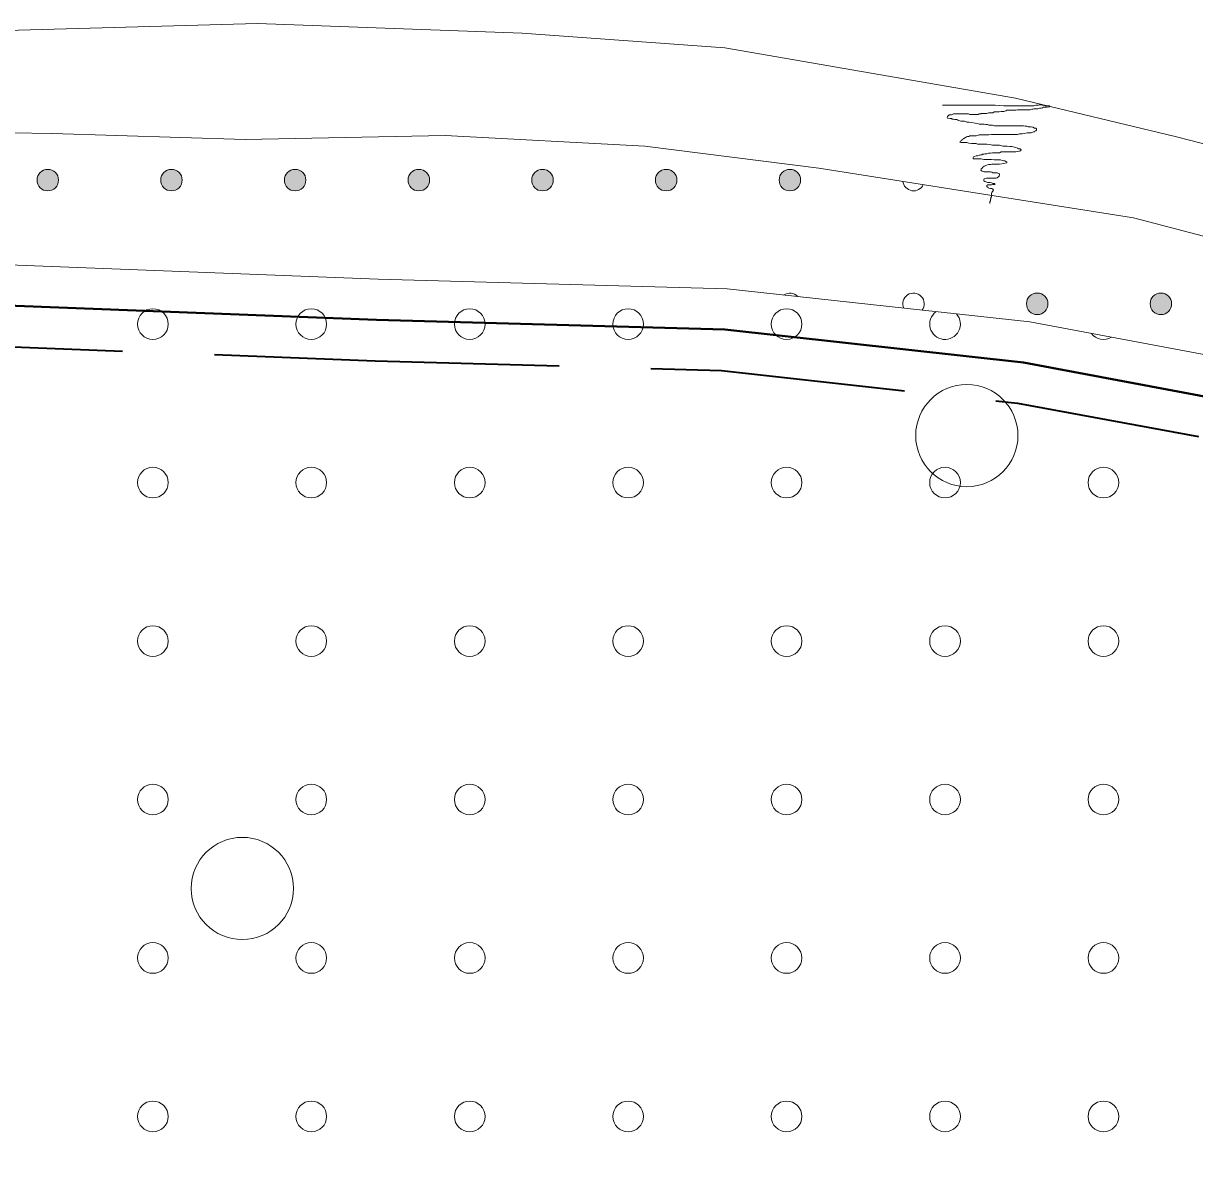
# Model space of a CAD drawing. Extents: x 640104 to 640970, y 6442278 to 6442689.
# Drawn here: x 640807.48 to 640830.39, y 6442566.14 to 6442588.6 of the extents above; entities that cross this region are included whole.
import ezdxf

# ---------------------------------------------------------------- set-up
doc = ezdxf.new("R2010")
doc.units = 0
doc.header["$LTSCALE"] = 1.2
doc.linetypes.add('MEDIUM_DASHED', pattern=[4.5, 3, -1.5])
for name, color, linetype, lineweight in [('31', 7, 'Continuous', 13), ('35', 7, 'Continuous', 35), ('40', 7, 'Continuous', 13), ('43', 7, 'Continuous', 13), ('45', 7, 'Continuous', 13), ('47', 7, 'Continuous', 13)]:
    doc.layers.add(name, color=color, linetype=linetype, lineweight=lineweight)

msp = doc.modelspace()

# ---------------------------------------------------------------- hatches: boundary and pattern name
at = {"layer": '45'}
for points in [[(640808.165, 6442585.535, 1), (640807.745, 6442585.535, 1)], [(640810.585, 6442585.535, 1), (640810.165, 6442585.535, 1)], [(640813.005, 6442585.535, 1), (640812.585, 6442585.535, 1)], [(640815.425, 6442585.535, 1), (640815.005, 6442585.535, 1)], [(640817.845, 6442585.535, 1), (640817.425, 6442585.535, 1)], [(640820.265, 6442585.535, 1), (640819.845, 6442585.535, 1)], [(640822.685, 6442585.535, 1), (640822.265, 6442585.535, 1)], [(640827.525, 6442583.115, 1), (640827.105, 6442583.115, 1)], [(640829.945, 6442583.115, 1), (640829.525, 6442583.115, 1)]]:
    msp.add_hatch(color=256, dxfattribs=at).paths.add_polyline_path(points)

# ---------------------------------------------------------------- linework, layer by layer
at = {"layer": '31'}
for points in [[(640806.67, 6442588.45), (640812.06, 6442588.6), (640817.24, 6442588.41), (640821.2, 6442588.12), (640826.89, 6442587.14), (640830.04, 6442586.38), (640832, 6442585.88), (640833.86, 6442585.33), (640836.86, 6442584.37), (640842.99, 6442582.47), (640846.31, 6442581.12), (640848.63, 6442580.01), (640850.73, 6442578.8), (640852.17, 6442577.61), (640853.2, 6442576.15)], [(640800.01, 6442586.58), (640808.04, 6442586.45), (640811.82, 6442586.33), (640815.73, 6442586.41), (640819.64, 6442586.2), (640823.04, 6442585.77), (640829.2, 6442584.8), (640834.03, 6442583.53), (640838.85, 6442582.12), (640842.84, 6442581.02), (640846.07, 6442579.61), (640848.58, 6442578.04), (640850.57, 6442576.43), (640852.48, 6442573.28)], [(640795.09, 6442584.35), (640814.42, 6442583.6), (640821.25, 6442583.41), (640827.17, 6442582.76), (640831.24, 6442582), (640834.55, 6442580.89), (640839.22, 6442579.33), (640840.63, 6442578.96), (640843.45, 6442578.09), (640845.19, 6442577.33), (640846.17, 6442576.68), (640848.01, 6442574.94), (640849.55, 6442572.33), (640852.14, 6442568.5), (640855.23, 6442564.57), (640856.17, 6442563.88), (640857.88, 6442562.74), (640859.67, 6442561.73), (640862.23, 6442560.67), (640868.09, 6442559.47), (640873.31, 6442558.39), (640877.43, 6442557.25), (640884.28, 6442553.98)]]:
    msp.add_lwpolyline(points, dxfattribs=at)
at = {"layer": '35', "lineweight": 40}
msp.add_lwpolyline([(640795.06, 6442583.55), (640814.39, 6442582.8), (640821.2, 6442582.61), (640827.05, 6442581.97), (640831.04, 6442581.22), (640834.3, 6442580.13), (640838.99, 6442578.56), (640840.41, 6442578.19), (640843.17, 6442577.34), (640844.8, 6442576.63), (640845.67, 6442576.05), (640847.38, 6442574.44), (640848.87, 6442571.9), (640851.49, 6442568.03), (640854.67, 6442564), (640855.71, 6442563.23), (640857.46, 6442562.06), (640859.32, 6442561.01), (640862, 6442559.9), (640867.93, 6442558.69), (640873.12, 6442557.61), (640877.15, 6442556.5), (640883.92, 6442553.26)], dxfattribs=at)
at = {"layer": '35', "linetype": 'MEDIUM_DASHED'}
msp.add_lwpolyline([(640795.03, 6442582.75), (640814.36, 6442582), (640821.14, 6442581.81), (640826.93, 6442581.17), (640830.84, 6442580.45), (640834.04, 6442579.37), (640838.76, 6442577.8), (640840.19, 6442577.42), (640842.89, 6442576.59), (640844.42, 6442575.92), (640845.17, 6442575.42), (640846.75, 6442573.93), (640848.2, 6442571.48), (640850.85, 6442567.56), (640854.11, 6442563.42), (640855.25, 6442562.57), (640857.04, 6442561.37), (640858.97, 6442560.29), (640861.76, 6442559.13), (640867.77, 6442557.91), (640872.93, 6442556.83), (640876.87, 6442555.74), (640883.47, 6442552.59)], dxfattribs=at)
at = {"layer": '40'}
for points in [[(640825.46, 6442587), (640825.49, 6442587), (640825.54, 6442587), (640825.59, 6442587), (640825.61, 6442587), (640825.66, 6442587), (640825.74, 6442587), (640825.9, 6442587), (640825.99, 6442587), (640826.01, 6442587), (640826.03, 6442587), (640826.06, 6442587), (640826.1, 6442587), (640826.16, 6442587), (640826.2, 6442587), (640826.23, 6442587), (640826.27, 6442587), (640826.31, 6442587), (640826.34, 6442587), (640826.39, 6442587), (640826.41, 6442587), (640826.45, 6442587), (640826.49, 6442587), (640826.66, 6442586.99), (640826.82, 6442586.99), (640826.87, 6442586.99), (640826.9, 6442586.99), (640826.91, 6442586.99), (640826.94, 6442586.99), (640826.97, 6442586.99), (640827.02, 6442586.99), (640827.05, 6442586.99), (640827.06, 6442586.99), (640827.08, 6442586.99), (640827.09, 6442586.99), (640827.13, 6442586.99), (640827.15, 6442586.99), (640827.17, 6442586.99), (640827.22, 6442586.99), (640827.25, 6442586.99), (640827.29, 6442587), (640827.3, 6442587), (640827.34, 6442587), (640827.36, 6442587.01), (640827.38, 6442587.01), (640827.41, 6442587.01), (640827.42, 6442587), (640827.44, 6442587), (640827.47, 6442586.99), (640827.48, 6442586.99)], [(640827.48, 6442586.99), (640827.51, 6442586.99), (640827.53, 6442586.99), (640827.55, 6442586.99), (640827.56, 6442586.97), (640827.55, 6442586.97), (640827.56, 6442586.97), (640827.54, 6442586.97), (640827.51, 6442586.96), (640827.48, 6442586.96), (640827.47, 6442586.96), (640827.44, 6442586.96), (640827.42, 6442586.95), (640827.41, 6442586.95), (640827.39, 6442586.94), (640827.36, 6442586.94), (640827.33, 6442586.93), (640827.31, 6442586.93), (640827.25, 6442586.93), (640827.23, 6442586.92), (640827.21, 6442586.92), (640827.18, 6442586.91), (640827.16, 6442586.91), (640827.14, 6442586.91), (640827.11, 6442586.91), (640827.09, 6442586.91), (640827.04, 6442586.91), (640827.01, 6442586.91), (640826.97, 6442586.91), (640826.93, 6442586.91), (640826.9, 6442586.9), (640826.88, 6442586.9), (640826.85, 6442586.9), (640826.82, 6442586.9), (640826.73, 6442586.9), (640826.72, 6442586.9), (640826.7, 6442586.89), (640826.66, 6442586.88), (640826.61, 6442586.88), (640826.57, 6442586.87), (640826.54, 6442586.87), (640826.5, 6442586.87), (640826.47, 6442586.87), (640826.45, 6442586.85), (640826.42, 6442586.85), (640826.4, 6442586.85), (640826.39, 6442586.85), (640826.36, 6442586.85), (640826.33, 6442586.84), (640826.31, 6442586.84), (640826.25, 6442586.84), (640826.22, 6442586.84)], [(640826.22, 6442586.84), (640826.21, 6442586.83), (640826.18, 6442586.83), (640826.16, 6442586.82), (640826.14, 6442586.82), (640826.12, 6442586.82), (640826.1, 6442586.82), (640826.07, 6442586.82), (640826.05, 6442586.82), (640826.01, 6442586.82), (640826, 6442586.82), (640825.97, 6442586.83), (640825.95, 6442586.83), (640825.93, 6442586.83), (640825.91, 6442586.83), (640825.89, 6442586.83), (640825.86, 6442586.83), (640825.83, 6442586.83), (640825.81, 6442586.83), (640825.79, 6442586.83), (640825.76, 6442586.83), (640825.74, 6442586.83), (640825.72, 6442586.83), (640825.7, 6442586.83), (640825.68, 6442586.83), (640825.65, 6442586.82), (640825.64, 6442586.81), (640825.61, 6442586.81), (640825.59, 6442586.81), (640825.58, 6442586.8), (640825.57, 6442586.79), (640825.56, 6442586.78), (640825.55, 6442586.76), (640825.56, 6442586.75), (640825.61, 6442586.74), (640825.64, 6442586.74), (640825.65, 6442586.73), (640825.68, 6442586.73), (640825.7, 6442586.72), (640825.71, 6442586.72), (640825.74, 6442586.72), (640825.76, 6442586.71), (640825.78, 6442586.7), (640825.82, 6442586.69), (640825.85, 6442586.69), (640825.89, 6442586.69), (640825.91, 6442586.68), (640825.94, 6442586.67), (640825.98, 6442586.67), (640826.03, 6442586.66)], [(640826.03, 6442586.66), (640826.1, 6442586.65), (640826.15, 6442586.64), (640826.18, 6442586.63), (640826.23, 6442586.63), (640826.28, 6442586.63), (640826.31, 6442586.62), (640826.34, 6442586.62), (640826.37, 6442586.61), (640826.41, 6442586.61), (640826.44, 6442586.61), (640826.48, 6442586.6), (640826.52, 6442586.6), (640826.56, 6442586.6), (640826.61, 6442586.6), (640826.65, 6442586.6), (640826.68, 6442586.6), (640826.7, 6442586.6), (640826.73, 6442586.6), (640826.77, 6442586.6), (640826.81, 6442586.6), (640826.86, 6442586.6), (640826.9, 6442586.6), (640826.93, 6442586.6), (640826.97, 6442586.6), (640826.99, 6442586.6), (640827.02, 6442586.6), (640827.05, 6442586.6), (640827.08, 6442586.59), (640827.11, 6442586.59), (640827.14, 6442586.58), (640827.2, 6442586.58), (640827.23, 6442586.57), (640827.26, 6442586.55), (640827.29, 6442586.55), (640827.3, 6442586.54), (640827.3, 6442586.52), (640827.3, 6442586.51), (640827.29, 6442586.5), (640827.27, 6442586.49), (640827.26, 6442586.48), (640827.24, 6442586.48), (640827.2, 6442586.46), (640827.12, 6442586.46), (640827.06, 6442586.45), (640827.02, 6442586.44), (640826.97, 6442586.44), (640826.93, 6442586.43), (640826.88, 6442586.43), (640826.82, 6442586.43), (640826.72, 6442586.43), (640826.64, 6442586.43)], [(640826.64, 6442586.43), (640826.6, 6442586.43), (640826.56, 6442586.43), (640826.52, 6442586.43), (640826.49, 6442586.43), (640826.46, 6442586.43), (640826.42, 6442586.43), (640826.37, 6442586.42), (640826.28, 6442586.42), (640826.24, 6442586.42), (640826.22, 6442586.42), (640826.18, 6442586.42), (640826.12, 6442586.4), (640826.05, 6442586.4), (640826.03, 6442586.4), (640826, 6442586.4), (640825.98, 6442586.39), (640825.97, 6442586.39), (640825.95, 6442586.39), (640825.93, 6442586.38), (640825.91, 6442586.37), (640825.9, 6442586.36), (640825.87, 6442586.34), (640825.85, 6442586.33), (640825.85, 6442586.32), (640825.83, 6442586.31), (640825.82, 6442586.3), (640825.81, 6442586.29), (640825.8, 6442586.28), (640825.82, 6442586.27), (640825.83, 6442586.27), (640825.86, 6442586.27), (640825.89, 6442586.27), (640825.94, 6442586.27), (640825.98, 6442586.26), (640826.03, 6442586.25), (640826.09, 6442586.25), (640826.12, 6442586.25), (640826.15, 6442586.24), (640826.18, 6442586.24), (640826.27, 6442586.24), (640826.33, 6442586.24), (640826.39, 6442586.23), (640826.44, 6442586.22), (640826.51, 6442586.22), (640826.58, 6442586.22), (640826.64, 6442586.2), (640826.69, 6442586.2), (640826.73, 6442586.2), (640826.78, 6442586.19)], [(640826.78, 6442586.19), (640826.8, 6442586.19), (640826.82, 6442586.19), (640826.87, 6442586.18), (640826.9, 6442586.17), (640826.93, 6442586.16), (640826.95, 6442586.15), (640826.98, 6442586.15), (640826.99, 6442586.14), (640827, 6442586.12), (640826.99, 6442586.11), (640826.97, 6442586.1), (640826.96, 6442586.1), (640826.9, 6442586.09), (640826.87, 6442586.09), (640826.85, 6442586.09), (640826.81, 6442586.09), (640826.77, 6442586.09), (640826.73, 6442586.09), (640826.7, 6442586.09), (640826.68, 6442586.09), (640826.61, 6442586.09), (640826.58, 6442586.07), (640826.56, 6442586.07), (640826.53, 6442586.07), (640826.51, 6442586.07), (640826.48, 6442586.07), (640826.44, 6442586.07), (640826.4, 6442586.06), (640826.36, 6442586.06), (640826.33, 6442586.05), (640826.31, 6442586.05), (640826.29, 6442586.05), (640826.27, 6442586.04), (640826.24, 6442586.04), (640826.24, 6442586.03), (640826.21, 6442586.03), (640826.19, 6442586.02), (640826.18, 6442586.02), (640826.15, 6442586.01), (640826.12, 6442586.01), (640826.09, 6442586), (640826.07, 6442585.99), (640826.06, 6442585.98), (640826.06, 6442585.95), (640826.07, 6442585.95), (640826.11, 6442585.95), (640826.16, 6442585.95), (640826.2, 6442585.95), (640826.22, 6442585.95), (640826.27, 6442585.94), (640826.3, 6442585.94)], [(640826.3, 6442585.94), (640826.31, 6442585.94), (640826.33, 6442585.94), (640826.36, 6442585.94), (640826.4, 6442585.94), (640826.42, 6442585.94), (640826.47, 6442585.93), (640826.51, 6442585.93), (640826.53, 6442585.93), (640826.55, 6442585.93), (640826.57, 6442585.93), (640826.6, 6442585.93), (640826.63, 6442585.92), (640826.66, 6442585.91), (640826.68, 6442585.91), (640826.7, 6442585.9), (640826.72, 6442585.89), (640826.72, 6442585.87), (640826.66, 6442585.86), (640826.58, 6442585.85), (640826.55, 6442585.85), (640826.5, 6442585.85), (640826.47, 6442585.85), (640826.43, 6442585.85), (640826.4, 6442585.84), (640826.36, 6442585.84), (640826.33, 6442585.83), (640826.28, 6442585.81), (640826.27, 6442585.8), (640826.25, 6442585.79), (640826.24, 6442585.77), (640826.22, 6442585.76), (640826.22, 6442585.74), (640826.21, 6442585.73), (640826.22, 6442585.72), (640826.24, 6442585.71), (640826.28, 6442585.7), (640826.34, 6442585.7), (640826.4, 6442585.7), (640826.43, 6442585.69), (640826.45, 6442585.68), (640826.49, 6442585.68), (640826.53, 6442585.68), (640826.58, 6442585.66), (640826.58, 6442585.64), (640826.57, 6442585.62), (640826.57, 6442585.61), (640826.53, 6442585.58), (640826.51, 6442585.57), (640826.48, 6442585.57), (640826.44, 6442585.57), (640826.4, 6442585.57), (640826.36, 6442585.57), (640826.32, 6442585.57), (640826.28, 6442585.56), (640826.27, 6442585.54), (640826.27, 6442585.53), (640826.27, 6442585.52), (640826.29, 6442585.51), (640826.35, 6442585.49), (640826.39, 6442585.49), (640826.42, 6442585.48), (640826.45, 6442585.47), (640826.48, 6442585.47), (640826.49, 6442585.46), (640826.48, 6442585.45), (640826.45, 6442585.45), (640826.42, 6442585.44), (640826.37, 6442585.44), (640826.35, 6442585.44), (640826.33, 6442585.43), (640826.33, 6442585.41), (640826.34, 6442585.4), (640826.36, 6442585.39), (640826.37, 6442585.38), (640826.4, 6442585.37), (640826.43, 6442585.37), (640826.45, 6442585.36), (640826.46, 6442585.34), (640826.45, 6442585.32), (640826.44, 6442585.31), (640826.43, 6442585.29), (640826.42, 6442585.28), (640826.42, 6442585.25), (640826.42, 6442585.23), (640826.42, 6442585.21), (640826.41, 6442585.19), (640826.41, 6442585.17), (640826.4, 6442585.16), (640826.4, 6442585.13), (640826.39, 6442585.11), (640826.39, 6442585.09), (640826.39, 6442585.08), (640826.39, 6442585.1)]]:
    msp.add_lwpolyline(points, dxfattribs=at)
at = {"layer": '43'}
for centre in [(640810.011, 6442582.718), (640813.111, 6442582.718), (640816.211, 6442582.718), (640819.311, 6442582.718), (640822.411, 6442582.718), (640810.011, 6442579.618), (640813.111, 6442579.618), (640816.211, 6442579.618), (640819.311, 6442579.618), (640822.411, 6442579.618), (640825.511, 6442579.618), (640828.611, 6442579.618), (640810.011, 6442576.518), (640813.111, 6442576.518), (640816.211, 6442576.518), (640819.311, 6442576.518), (640822.411, 6442576.518), (640825.511, 6442576.518), (640828.611, 6442576.518), (640810.011, 6442573.418), (640813.111, 6442573.418), (640816.211, 6442573.418), (640819.311, 6442573.418), (640822.411, 6442573.418), (640825.511, 6442573.418), (640828.611, 6442573.418), (640810.011, 6442570.318), (640813.111, 6442570.318), (640816.211, 6442570.318), (640819.311, 6442570.318), (640822.411, 6442570.318), (640825.511, 6442570.318), (640828.611, 6442570.318), (640810.011, 6442567.218), (640813.111, 6442567.218), (640816.211, 6442567.218), (640819.311, 6442567.218), (640822.411, 6442567.218), (640825.511, 6442567.218), (640828.611, 6442567.218)]:
    msp.add_circle(centre, 0.3, dxfattribs=at)
for centre, start, end in [((640825.511, 6442582.718), 126.2154, 41.2196), ((640828.611, 6442582.718), 218.1244, 300.7286)]:
    msp.add_arc(centre, 0.3, start, end, dxfattribs=at)
at = {"layer": '45'}
for centre in [(640807.955, 6442585.535), (640810.375, 6442585.535), (640812.795, 6442585.535), (640815.215, 6442585.535), (640817.635, 6442585.535), (640820.055, 6442585.535), (640822.475, 6442585.535), (640827.315, 6442583.115), (640829.735, 6442583.115)]:
    msp.add_circle(centre, 0.21, dxfattribs=at)
for centre, start, end in [((640824.895, 6442585.535), 186.0004, 335.9732), ((640822.475, 6442583.115), 42.7833, 124.6518), ((640824.895, 6442583.115), 323.3466, 204.0884)]:
    msp.add_arc(centre, 0.21, start, end, dxfattribs=at)
at = {"layer": '47'}
for centre in [(640825.938, 6442580.538), (640811.762, 6442571.678)]:
    msp.add_circle(centre, 1, dxfattribs=at)

doc.saveas('drawing.dxf')
